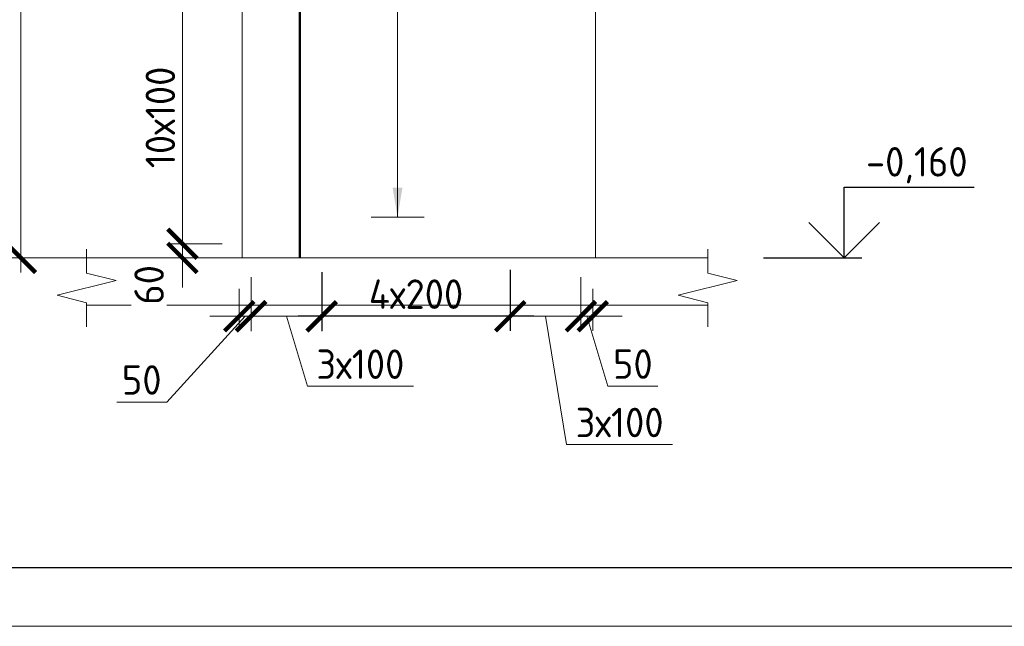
# Model space of a CAD drawing. Header units: millimetres. Extents: x 263826 to 1718326, y -423071 to 70137.
# Tile 353 of 486: x 638187 to 646545, y -140203 to -135057. Entities that reach past the tile are written whole.
import ezdxf
from ezdxf.enums import TextEntityAlignment as Align

# ---------------------------------------------------------------- set-up
doc = ezdxf.new("R2010")
doc.units = ezdxf.units.MM
doc.linetypes.add('01 Штриховая _4 мм_', pattern=[6, 3.5, -2.5])
for name, color, linetype, lineweight in [('AF_Perekritie', 90, 'Continuous', 18), ('AF_Stena', 90, 'Continuous', 18), ('KR_Fundament', 253, 'Continuous', 18), ('АрмСтер', 2, 'Continuous', 50), ('Выноски', 20, 'Continuous', 20), ('размер', 1, 'Continuous', 25), ('РАЗМЕРЫ', 1, 'Continuous', 9), ('Текст', 7, 'Continuous', 25), ('ТОНКИЕ', 7, 'Continuous', 9)]:
    doc.layers.add(name, color=color, linetype=linetype, lineweight=lineweight)
doc.layers.add('PDF7_Text', color=7, linetype='Continuous')
doc.layers.add('ТОЛСТЫЕ_ОСНОВНЫЕ', color=6, linetype='Continuous')
doc.layers.add('АрмСтер_атрибуты', color=2, linetype='Continuous', lineweight=0, plot=False)
doc.styles.add('GOST-2.304_Type-B', font='GOST_Common.ttf')
doc.styles.add('PDF Times New Roman', font='times.ttf')
doc.styles.get("Standard").update_dxf_attribs({"font": 'arial.ttf'})
doc.styles.add('Аннотативный', font='arial.ttf')
doc.styles.add('ГОСТ', font='GOST_Common.ttf')
doc.dimstyles.new('мой 25', dxfattribs={"dimscale": 100, "dimtxt": 2.5, "dimasz": 2.5, "dimexe": 1.25, "dimexo": 0.625, "dimtad": 1, "dimdec": 0, "dimlfac": 0.5, "dimtxsty": 'GOST-2.304_Type-B', "dimblk": 'ARCHTICK', "dimcen": 2.5, "dimdle": 1.25, "dimaunit": 1, "dimadec": 1, "dimazin": 2, "dimtfac": 1, "dimtdec": 0, "dimtmove": 1, "dimatfit": 3, "dimfxl": 6, "dimfxlon": 1, "dimtfill": 1, "dimlwd": -1, "dimlwe": -1, "dimarcsym": 0})
doc.dimstyles.new('СПДС', dxfattribs={"dimscale": 100, "dimtxt": 2.5, "dimasz": 2.5, "dimexe": 1.25, "dimexo": 0, "dimtad": 1, "dimdec": 0, "dimtxsty": 'GOST-2.304_Type-B', "dimblk": 'ARCHTICK', "dimcen": 2.5, "dimdle": 2, "dimadec": 0, "dimazin": 2, "dimtfac": 0.75, "dimtdec": 0, "dimtmove": 1, "dimatfit": 3, "dimfxl": 1, "dimtolj": 1, "dimarcsym": 1})

# ---------------------------------------------------------------- blocks, each defined once
blk = doc.blocks.new('штамп кж1.1')
at = {"layer": 'PDF7_Text', "insert": (410912, -84467.2), "char_height": 180, "width": 6881.019, "attachment_point": 7, "style": 'PDF Times New Roman'}
blk.add_mtext('\\pi1015.18152;Жилой дом со встроенными помещениями \\P\\pi311.27381;общественно-делового и коммерческого назначения на \\P\\pi667.38051;первом этаже здания и встроенно-пристроенным \\P\\pi874.76335;поликлиническим учреждением (поз. 2.2-2.3)', dxfattribs=at)
at = {"layer": 'Текст', "color": 7, "insert": (411117.5, -81801.3), "char_height": 250, "attachment_point": 1, "style": 'ГОСТ'}
blk.add_mtext_dynamic_manual_height_columns('\\pi594.35517;{\\fTimes New Roman|b0|i0|c204|p18;\\C256;Строительство жилого комплекса со  встроенными помещениями \\P\\pi1441.86779;общественного-делового, коммерческого назначения и \\P\\pi41.3631;поликлиническим учреждением по адресу: г. Чита, ул. 1-я Коллективная}', width=11543.072, gutter_width=12.5, heights=[0], dxfattribs=at)
blk = doc.blocks.new('*U46')
at = {"layer": 'ТОЛСТЫЕ_ОСНОВНЫЕ', "color": 6}
blk.add_lwpolyline([(20, 5), (415, 5), (415, 292), (20, 292)], close=True, dxfattribs=at)
at = {"layer": 'ТОНКИЕ'}
blk.add_lwpolyline([(0, 0), (420, 0), (420, 297), (0, 297)], close=True, dxfattribs=at)
blk = doc.blocks.new('*U324')
at = {"layer": 'РАЗМЕРЫ', "ltscale": 15}
blk.add_line((0, -2600), (0, 1200), dxfattribs=at)
at = {"layer": 'РАЗМЕРЫ'}
blk.add_line((112.5, -2600), (-112.5, -2600), dxfattribs=at)
blk.add_solid([(0, -2600), (20.9, -2474.8), (-20.9, -2474.8)], dxfattribs=at)
at = {"layer": 'АрмСтер_атрибуты', "style": 'Аннотативный', "flags": 8}
blk.add_attdef('ПОЗ', (110, 29.6), '', height=75, dxfattribs=at)
at = {"layer": 'АрмСтер_атрибуты', "flags": 9}
for tag, p in [('МАССА', (-1033.5, -10.5)), ('ОБОЗНАЧЕНИЕ', (-1033.5, -124.4))]:
    blk.add_attdef(tag, p, '', height=75, dxfattribs=at)
at = {"layer": 'АрмСтер_атрибуты', "style": 'Аннотативный', "flags": 8}
blk.add_attdef('НАИМЕНОВАНИЕ', text='', height=75, dxfattribs=at).set_placement((0, -29.3), align=Align.TOP_CENTER)
at = {"layer": 'АрмСтер_атрибуты', "color": 215, "style": 'Аннотативный'}
for tag, p, flags in [('ШАГ', (190.9, -194.2), 10), ('КОЛ', (138, -285.1), 8), ('ШИРИНА', (172.9, -367.8), 8)]:
    blk.add_attdef(tag, p, '', height=50, dxfattribs=dict(at, flags=flags))
blk = doc.blocks.new('*U323')
at = {"color": 0, "linetype": 'ByBlock', "lineweight": -2, "ltscale": 100}
blk.add_line((-3040, 0), (2880, 0), dxfattribs=at)
at = {"layer": 'АрмСтер_атрибуты', "style": 'Аннотативный', "flags": 8}
blk.add_attdef('ПОЗ', (110, 29.6), '', height=75, dxfattribs=at)
at = {"layer": 'АрмСтер_атрибуты', "flags": 9}
for tag, p in [('МАССА', (-2096, -10.5)), ('ОБОЗНАЧЕНИЕ', (-2096, -124.4))]:
    blk.add_attdef(tag, p, '', height=75, dxfattribs=at)
at = {"layer": 'АрмСтер_атрибуты', "style": 'Аннотативный', "flags": 8}
blk.add_attdef('НАИМЕНОВАНИЕ', text='', height=75, dxfattribs=at).set_placement((0, -29.3), align=Align.TOP_CENTER)
at = {"layer": 'АрмСтер_атрибуты', "color": 215, "style": 'Аннотативный'}
for tag, p, flags in [('ШАГ', (190.9, -194.2), 10), ('КОЛ', (138, -285.1), 8), ('ШИРИНА', (172.9, -367.8), 8)]:
    blk.add_attdef(tag, p, '', height=50, dxfattribs=dict(at, flags=flags))
blk = doc.blocks.new('_ArchTick')
at = {"color": 0, "linetype": 'ByBlock', "const_width": 0.15}
blk.add_lwpolyline([(-0.5, -0.5), (0.5, 0.5)], dxfattribs=at)
blk = doc.blocks.new('*D315')
at = {"layer": 'DEFPOINTS', "color": 0, "transparency": 16777216}
for p in [(639115.7, -128957.7), (638196.7, -137077.7), (639674.3, -137077.7)]:
    blk.add_point(p, dxfattribs=at)
at = {"layer": 'РАЗМЕРЫ', "color": 0, "linetype": 'Continuous', "transparency": 16777216}
for p, q in [((638196.7, -128832.7), (638196.7, -137202.7)), ((638796.7, -128957.7), (638071.7, -128957.7)), ((638796.7, -137077.7), (638071.7, -137077.7))]:
    blk.add_line(p, q, dxfattribs=at)
at = {"layer": 'РАЗМЕРЫ', "color": 0, "transparency": 16777216, "xscale": 250, "yscale": 250, "zscale": 250}
for p, rotation in [((638196.7, -128957.7), 90), ((638196.7, -137077.7), 270)]:
    blk.add_blockref('_ArchTick', p, dxfattribs=dict(at, rotation=rotation))
at = {"layer": 'РАЗМЕРЫ', "color": 0, "lineweight": 0, "transparency": 16777216, "insert": (638009.2, -133017.7), "char_height": 250, "attachment_point": 5, "rotation": 90, "style": 'GOST-2.304_Type-B', "bg_fill": 3, "box_fill_scale": 1.1, "bg_fill_color": 256, "bg_fill_true_color": 13158600, "bg_fill_transparency": 0}
blk.add_mtext('4060', dxfattribs=at)
blk = doc.blocks.new('*D318')
at = {"layer": 'DEFPOINTS', "color": 0, "transparency": 16777216}
for p in [(639848.5, -134814.2), (639568.5, -136957.7), (639967.6, -136957.7)]:
    blk.add_point(p, dxfattribs=at)
at = {"layer": 'РАЗМЕРЫ', "color": 0, "linetype": 'Continuous', "transparency": 16777216}
for p, q in [((639568.5, -134689.2), (639568.5, -137082.7)), ((639786, -134814.2), (639443.5, -134814.2)), ((639905.1, -136957.7), (639443.5, -136957.7))]:
    blk.add_line(p, q, dxfattribs=at)
at = {"layer": 'РАЗМЕРЫ', "color": 0, "transparency": 16777216, "xscale": 250, "yscale": 250, "zscale": 250}
for p, rotation in [((639568.5, -134814.2), 90), ((639568.5, -136957.7), 270)]:
    blk.add_blockref('_ArchTick', p, dxfattribs=dict(at, rotation=rotation))
at = {"layer": 'РАЗМЕРЫ', "color": 0, "lineweight": 0, "transparency": 16777216, "insert": (639381, -135885.9), "char_height": 250, "attachment_point": 5, "rotation": 90, "style": 'GOST-2.304_Type-B', "bg_fill": 3, "box_fill_scale": 1.1, "bg_fill_color": 256, "bg_fill_true_color": 13158600, "bg_fill_transparency": 0}
blk.add_mtext('10х100', dxfattribs=at)
blk = doc.blocks.new('*D321')
at = {"layer": 'DEFPOINTS', "color": 0, "transparency": 16777216}
for p in [(639967.6, -136957.7), (639568.5, -137077.7), (639722.3, -137077.7)]:
    blk.add_point(p, dxfattribs=at)
at = {"layer": 'РАЗМЕРЫ', "color": 0, "linetype": 'Continuous', "transparency": 16777216}
for p, q in [((639568.5, -136957.7), (639568.5, -136707.7)), ((639905.1, -136957.7), (639443.5, -136957.7)), ((639568.5, -136957.7), (639568.5, -137077.7)), ((639659.8, -137077.7), (639443.5, -137077.7)), ((639568.5, -137077.7), (639568.5, -137327.7))]:
    blk.add_line(p, q, dxfattribs=at)
at = {"layer": 'РАЗМЕРЫ', "color": 0, "transparency": 16777216, "xscale": 250, "yscale": 250, "zscale": 250}
for p, rotation in [((639568.5, -136957.7), 270), ((639568.5, -137077.7), 90)]:
    blk.add_blockref('_ArchTick', p, dxfattribs=dict(at, rotation=rotation))
at = {"layer": 'РАЗМЕРЫ', "color": 0, "lineweight": 0, "transparency": 16777216, "insert": (639285.5, -137306.5), "char_height": 250, "attachment_point": 5, "rotation": 90, "style": 'GOST-2.304_Type-B', "bg_fill": 3, "box_fill_scale": 1.1, "bg_fill_color": 256, "bg_fill_true_color": 13158600, "bg_fill_transparency": 0}
blk.add_mtext('60', dxfattribs=at)
blk = doc.blocks.new('*D1032')
at = {"layer": 'DEFPOINTS', "color": 0, "transparency": 16777216}
for p in [(642951.2, -137177.4), (643051.1, -137277.4), (643051.1, -137572.1)]:
    blk.add_point(p, dxfattribs=at)
at = {"layer": 'РАЗМЕРЫ', "color": 0, "linetype": 'Continuous', "transparency": 16777216}
for p, q in [((642951.2, -137239.9), (642951.2, -137697.1)), ((643051.1, -137339.9), (643051.1, -137697.1)), ((642951.2, -137572.1), (642701.2, -137572.1)), ((642951.2, -137572.1), (643051.1, -137572.1)), ((642951.2, -137572.1), (643051.1, -137572.1)), ((643001.1, -137572.1), (643179.3, -138165.9)), ((643051.1, -137572.1), (643301.1, -137572.1)), ((643179.3, -138165.9), (643604.3, -138165.9))]:
    blk.add_line(p, q, dxfattribs=at)
at = {"layer": 'РАЗМЕРЫ', "color": 0, "transparency": 16777216, "xscale": 250, "yscale": 250, "zscale": 250}
blk.add_blockref('_ArchTick', (642951.2, -137572.1), dxfattribs=at)
at = {"layer": 'РАЗМЕРЫ', "color": 0, "transparency": 16777216, "xscale": 250, "yscale": 250, "zscale": 250, "rotation": 180}
blk.add_blockref('_ArchTick', (643051.1, -137572.1), dxfattribs=at)
at = {"layer": 'РАЗМЕРЫ', "color": 0, "lineweight": 0, "transparency": 16777216, "insert": (643391.8, -137978.4), "char_height": 250, "attachment_point": 5, "style": 'GOST-2.304_Type-B', "bg_fill": 3, "box_fill_scale": 1.1, "bg_fill_color": 256, "bg_fill_true_color": 13158600, "bg_fill_transparency": 0}
blk.add_mtext('50', dxfattribs=at)
blk = doc.blocks.new('*D1033')
at = {"layer": 'DEFPOINTS', "color": 0, "transparency": 16777216}
for p in [(640151.1, -137177.4), (640051.1, -137277.4), (640051.1, -137572.1)]:
    blk.add_point(p, dxfattribs=at)
at = {"layer": 'РАЗМЕРЫ', "color": 0, "linetype": 'Continuous', "transparency": 16777216}
for p, q in [((640151.1, -137239.9), (640151.1, -137697.1)), ((640051.1, -137339.9), (640051.1, -137697.1)), ((640101.1, -137572.1), (639435.3, -138300.4)), ((640051.1, -137572.1), (639801.1, -137572.1)), ((640151.1, -137572.1), (640051.1, -137572.1)), ((640151.1, -137572.1), (640051.1, -137572.1)), ((640151.1, -137572.1), (640401.1, -137572.1)), ((639435.3, -138300.4), (639010.3, -138300.4))]:
    blk.add_line(p, q, dxfattribs=at)
at = {"layer": 'РАЗМЕРЫ', "color": 0, "transparency": 16777216, "xscale": 250, "yscale": 250, "zscale": 250}
blk.add_blockref('_ArchTick', (640051.1, -137572.1), dxfattribs=at)
at = {"layer": 'РАЗМЕРЫ', "color": 0, "transparency": 16777216, "xscale": 250, "yscale": 250, "zscale": 250, "rotation": 180}
blk.add_blockref('_ArchTick', (640151.1, -137572.1), dxfattribs=at)
at = {"layer": 'РАЗМЕРЫ', "color": 0, "lineweight": 0, "transparency": 16777216, "insert": (639222.8, -138112.9), "char_height": 250, "attachment_point": 5, "style": 'GOST-2.304_Type-B', "bg_fill": 3, "box_fill_scale": 1.1, "bg_fill_color": 256, "bg_fill_true_color": 13158600, "bg_fill_transparency": 0}
blk.add_mtext('50', dxfattribs=at)
blk = doc.blocks.new('*D1034')
at = {"layer": 'DEFPOINTS', "color": 0, "transparency": 16777216}
for p in [(642351.1, -137178.4, 720), (642951.2, -137277.7), (642351.1, -137572.6)]:
    blk.add_point(p, dxfattribs=at)
at = {"layer": 'РАЗМЕРЫ', "color": 0, "linetype": 'Continuous', "transparency": 16777216}
for p, q in [((642351.1, -137273.6), (642351.1, -137697.6)), ((642951.2, -137340.2), (642951.2, -137697.6)), ((643076.2, -137572.6), (642226.1, -137572.6)), ((642651.1, -137572.6), (642829.3, -138661.3)), ((642829.3, -138661.3), (643729.3, -138661.3))]:
    blk.add_line(p, q, dxfattribs=at)
at = {"layer": 'РАЗМЕРЫ', "color": 0, "transparency": 16777216, "xscale": 250, "yscale": 250, "zscale": 250, "rotation": 180}
blk.add_blockref('_ArchTick', (642351.1, -137572.6), dxfattribs=at)
at = {"layer": 'РАЗМЕРЫ', "color": 0, "transparency": 16777216, "xscale": 250, "yscale": 250, "zscale": 250}
blk.add_blockref('_ArchTick', (642951.2, -137572.6), dxfattribs=at)
at = {"layer": 'РАЗМЕРЫ', "color": 0, "lineweight": 0, "transparency": 16777216, "insert": (643279.3, -138473.8), "char_height": 250, "attachment_point": 5, "style": 'GOST-2.304_Type-B', "bg_fill": 3, "box_fill_scale": 1.1, "bg_fill_color": 256, "bg_fill_true_color": 13158600, "bg_fill_transparency": 0}
blk.add_mtext('3х100', dxfattribs=at)
blk = doc.blocks.new('*D1036')
at = {"layer": 'DEFPOINTS', "color": 0, "transparency": 16777216}
for p in [(640751.1, -137198, 720), (642351.1, -137178.4, 720), (640751.1, -137572.6)]:
    blk.add_point(p, dxfattribs=at)
at = {"layer": 'размер', "color": 0, "lineweight": -2, "transparency": 16777216}
for p, q in [((640751.1, -137198), (640751.1, -137697.6)), ((642351.1, -137178.4), (642351.1, -137697.6)), ((642551.1, -137572.6), (640551.1, -137572.6))]:
    blk.add_line(p, q, dxfattribs=at)
at = {"layer": 'размер', "color": 0, "lineweight": -2, "transparency": 16777216, "xscale": 250, "yscale": 250, "zscale": 250, "rotation": 180}
blk.add_blockref('_ArchTick', (640751.1, -137572.6), dxfattribs=at)
at = {"layer": 'размер', "color": 0, "lineweight": -2, "transparency": 16777216, "xscale": 250, "yscale": 250, "zscale": 250}
blk.add_blockref('_ArchTick', (642351.1, -137572.6), dxfattribs=at)
at = {"layer": 'размер', "color": 0, "transparency": 16777216, "insert": (641551.1, -137385.1), "char_height": 250, "attachment_point": 5, "style": 'GOST-2.304_Type-B'}
blk.add_mtext('\\A1;4х200', dxfattribs=at)
blk = doc.blocks.new('*D1035')
at = {"layer": 'DEFPOINTS', "color": 0, "transparency": 16777216}
for p in [(640150.6, -137178.9, 720), (640750.7, -137278.1), (640150.6, -137573.1)]:
    blk.add_point(p, dxfattribs=at)
at = {"layer": 'РАЗМЕРЫ', "color": 0, "linetype": 'Continuous', "transparency": 16777216}
for p, q in [((640150.6, -137274), (640150.6, -137698.1)), ((640750.7, -137340.6), (640750.7, -137698.1)), ((640875.7, -137573.1), (640025.6, -137573.1)), ((640450.6, -137573.1), (640628.8, -138166.8)), ((640628.8, -138166.8), (641528.8, -138166.8))]:
    blk.add_line(p, q, dxfattribs=at)
at = {"layer": 'РАЗМЕРЫ', "color": 0, "transparency": 16777216, "xscale": 250, "yscale": 250, "zscale": 250, "rotation": 180}
blk.add_blockref('_ArchTick', (640150.6, -137573.1), dxfattribs=at)
at = {"layer": 'РАЗМЕРЫ', "color": 0, "transparency": 16777216, "xscale": 250, "yscale": 250, "zscale": 250}
blk.add_blockref('_ArchTick', (640750.7, -137573.1), dxfattribs=at)
at = {"layer": 'РАЗМЕРЫ', "color": 0, "lineweight": 0, "transparency": 16777216, "insert": (641078.8, -137979.3), "char_height": 250, "attachment_point": 5, "style": 'GOST-2.304_Type-B', "bg_fill": 3, "box_fill_scale": 1.1, "bg_fill_color": 256, "bg_fill_true_color": 13158600, "bg_fill_transparency": 0}
blk.add_mtext('3х100', dxfattribs=at)

msp = doc.modelspace()

# ---------------------------------------------------------------- linework, layer by layer
at = {"elevation": 3100}
for points in [[(645185.04056, -136477.65466), (646290.3153, -136477.65466)], [(645185.04056, -137077.65466), (645185.04056, -136477.65466)], [(645485.04056, -136777.65466), (645185.04056, -137077.65466), (644885.04056, -136777.65466)], [(644500.4738, -137077.65466), (645335.04056, -137077.65466)]]:
    msp.add_lwpolyline(points, dxfattribs=at)
at = {"layer": 'AF_Perekritie', "linetype": '01 Штриховая _4 мм_', "lineweight": 9}
for p, q in [((643946.12156, -137077.65466, 3100), (644027.47793, -137077.65466, 3100)), ((644027.47793, -137477.65466, 3100), (643946.12156, -137477.65466, 3100))]:
    msp.add_line(p, q, dxfattribs=at)
at = {"layer": 'AF_Stena', "lineweight": 20, "elevation": 3100}
for points in [[(644027.47793, -137152.65466), (644027.47793, -137002.65466)], [(644027.47793, -137152.65466), (644027.47793, -137207.65486)], [(644027.47793, -137207.65486), (644277.47793, -137270.15486)], [(639005.19338, -137270.15486), (638505.19338, -137395.15486)], [(644277.47793, -137270.15486), (643777.47793, -137395.15486)], [(638505.19338, -137395.15486), (638755.19338, -137457.65486)], [(643777.47793, -137395.15486), (644027.47793, -137457.65486)], [(638755.19338, -137457.65486), (638755.19338, -137512.65506)], [(644027.47793, -137457.65486), (644027.47793, -137512.65506)], [(638755.19338, -137512.65506), (638755.19338, -137662.65506)], [(644027.47793, -137512.65506), (644027.47793, -137662.65506)]]:
    msp.add_lwpolyline(points, dxfattribs=at)
at = {"layer": 'KR_Fundament', "lineweight": 9}
msp.add_line((638755.19338, -137477.65466, 3100), (643946.02234, -137477.65466, 3100), dxfattribs=at)

# ---------------------------------------------------------------- block references
at = {"xscale": 100, "yscale": 100, "zscale": 100}
msp.add_blockref('*U46', (633307.74067, -140202.71786, 3100), dxfattribs=at)
at = {"layer": 'размер'}
for p in [(116689.61381, -53568.49652, 3100), (161796.45868, -53568.49652, 3100)]:
    msp.add_blockref('штамп кж1.1', p, dxfattribs=at)

# ---------------------------------------------------------------- texts
at = {"style": 'GOST-2.304_Type-B'}
msp.add_text('-0,160', height=249.999994, dxfattribs=at).set_placement((645370.95902, -136387.65466, 3100))
at = {"layer": 'Текст', "color": 7, "char_height": 250, "attachment_point": 1, "style": 'ГОСТ'}
for s, insert in [('\\pi3500;{\\C256;\\P\\pi2464.39394;Пилон П1 (1ЭТ)}', (527547.93827, -138202.71786, 3100)), ('\\pi3500;{\\C256;\\P\\pi2439.39394;Пилон П2 (1ЭТ)}', (572654.78314, -138202.71786, 3100)), ('\\pi3500;{\\C256;\\P\\pi2482.19697;Пилон П3(1ЭТ)}', (617761.62801, -138202.71786, 3100))]:
    msp.add_mtext_dynamic_manual_height_columns(s, width=7000, gutter_width=12.5, heights=[1500], dxfattribs=dict(at, insert=insert))

# ---------------------------------------------------------------- next in the draw order: block references
at = {"layer": 'АрмСтер', "ltscale": 15, "xscale": 2, "yscale": 2, "zscale": 2}
msp.add_blockref('*U324', (641394.38982, -131532.03552, 3100), dxfattribs=at)

# ---------------------------------------------------------------- next in the draw order: linework, layer by layer
at = {"layer": 'AF_Stena', "lineweight": 20}
for p, q in [((640075.97245, -128957.65466, 3100), (640075.97245, -137077.65466, 3100)), ((643075.97245, -137077.65466, 3100), (643075.97245, -128957.65466, 3100))]:
    msp.add_line(p, q, dxfattribs=at)

# ---------------------------------------------------------------- next in the draw order: block references
at = {"layer": 'АрмСтер', "ltscale": 15, "xscale": 2, "yscale": 2, "zscale": 2, "rotation": 90}
msp.add_blockref('*U323', (640564.08084, -130997.65466, 3100), dxfattribs=at)

# ---------------------------------------------------------------- next in the draw order: linework, layer by layer
at = {"layer": 'AF_Stena', "lineweight": 20}
for p, q in [((644027.47793, -137077.65466, 3100), (638755.19338, -137077.65466, 3100)), ((640075.97245, -137077.65466, 3100), (643075.97245, -137077.65466, 3100))]:
    msp.add_line(p, q, dxfattribs=at)

# ---------------------------------------------------------------- next in the draw order: dimensions: what is measured, and where the dimension line sits
at = {"layer": 'РАЗМЕРЫ', "color": 146, "lineweight": 0}
dim = msp.add_linear_dim(base=(638196.69599, -137077.65466, 3100), p1=(639115.66332, -128957.65466, 3100), p2=(639674.33651, -137077.65466, 3100), angle=90, dimstyle='мой 25', dxfattribs=at)
dim.commit()
dim.dimension.update_dxf_attribs({"geometry": '*D315', "text_midpoint": (638009.19599, -133017.65466, 3100)})

# ---------------------------------------------------------------- next in the draw order: linework, layer by layer
at = {"layer": 'AF_Stena', "lineweight": 20}
msp.add_line((643946.02234, -137077.65466, 3100), (638755.19338, -137077.65466, 3100), dxfattribs=at)
at = {"layer": 'AF_Stena', "lineweight": 20, "elevation": 3100}
for points in [[(638755.19338, -137152.65466), (638755.19338, -137002.65466)], [(638755.19338, -137152.65466), (638755.19338, -137207.65486)], [(638755.19338, -137207.65486), (639005.19338, -137270.15486)]]:
    msp.add_lwpolyline(points, dxfattribs=at)

# ---------------------------------------------------------------- next in the draw order: dimensions: what is measured, and where the dimension line sits
at = {"layer": 'РАЗМЕРЫ', "color": 146, "lineweight": 0, "true_color": 0x006272}
dim = msp.add_linear_dim(base=(639568.52868, -136957.65466, 3100), p1=(639848.54543, -134814.21738, 3100), p2=(639967.56402, -136957.65466, 3100), angle=90, text='10х100', dimstyle='мой 25', dxfattribs=at)
dim.commit()
dim.dimension.update_dxf_attribs({"geometry": '*D318', "text_midpoint": (639381.02868, -135885.93602, 3100)})

# ---------------------------------------------------------------- next in the draw order: dimensions: what is measured, and where the dimension line sits
dim = msp.add_linear_dim(base=(639568.52868, -137077.65466, 3100), p1=(639967.56402, -136957.65466, 3100), p2=(639722.27868, -137077.65466, 3100), angle=90, dimstyle='мой 25', dxfattribs=at)
dim.commit()
dim.dimension.update_dxf_attribs({"geometry": '*D321', "text_midpoint": (639473.02511, -137306.50744, 3100), "dimtype": 160})

# ---------------------------------------------------------------- next in the draw order: block references
at = {"layer": 'размер'}
msp.add_blockref('штамп кж1.1', (206903.30356, -53568.49652, 3100), dxfattribs=at)

# ---------------------------------------------------------------- next in the draw order: dimensions: what is measured, and where the dimension line sits
at = {"layer": 'РАЗМЕРЫ', "color": 146, "lineweight": 0, "true_color": 0x006272}
dim = msp.add_linear_dim(base=(640051.14145, -137572.13887, 3100), p1=(640151.12924, -137177.37133, 3100), p2=(640051.14145, -137277.37133, 3100), dimstyle='мой 25', dxfattribs=at)
dim.commit()
dim.dimension.update_dxf_attribs({"geometry": '*D1033', "text_midpoint": (639372.84267, -138300.44416, 3100), "dimtype": 160})
dim = msp.add_linear_dim(base=(643051.14284, -137572.13887, 3100), p1=(642951.15505, -137177.37133, 3100), p2=(643051.14284, -137277.37133, 3100), angle=180, dimstyle='мой 25', dxfattribs=at)
dim.commit()
dim.dimension.update_dxf_attribs({"geometry": '*D1032', "text_midpoint": (643241.77395, -137978.38887, 3100)})

# ---------------------------------------------------------------- next in the draw order: dimensions: what is measured, and where the dimension line sits
dim = msp.add_linear_dim(base=(642351.11779, -137572.61465, 3100), p1=(642951.15505, -137277.65466, 3100), p2=(642351.11779, -137178.42598, 3820), text='3х100', dimstyle='мой 25', dxfattribs=at)
dim.commit()
dim.dimension.update_dxf_attribs({"geometry": '*D1034', "text_midpoint": (642891.76142, -138661.34305, 3100), "dimtype": 160})

# ---------------------------------------------------------------- next in the draw order: texts
at = {"layer": 'Текст', "color": 7, "insert": (448515.39525, -137998.86693), "char_height": 250, "attachment_point": 1, "style": 'ГОСТ'}
msp.add_mtext_dynamic_manual_height_columns('\\pi3500;\\P\\pi2444.69697;Общие данные{\\H1.83333x; }', width=7000, gutter_width=12.5, heights=[1500], dxfattribs=at)

# ---------------------------------------------------------------- next in the draw order: dimensions: what is measured, and where the dimension line sits
at = {"layer": 'размер', "color": 146, "true_color": 0x006272}
dim = msp.add_linear_dim(base=(640751.12987, -137572.61465, 3100), p1=(642351.11779, -137178.42598, 3820), p2=(640751.12987, -137197.9502, 3820), text='4х200', dimstyle='СПДС', dxfattribs=at)
dim.commit()
dim.dimension.update_dxf_attribs({"geometry": '*D1036', "text_midpoint": (641551.12383, -137385.11465, 3100)})

# ---------------------------------------------------------------- next in the draw order: dimensions: what is measured, and where the dimension line sits
at = {"layer": 'РАЗМЕРЫ', "color": 146, "lineweight": 0, "true_color": 0x006272}
dim = msp.add_linear_dim(base=(640150.61682, -137573.09044, 3100), p1=(640750.65409, -137278.13045, 3100), p2=(640150.61682, -137178.90176, 3820), text='3х100', dimstyle='мой 25', dxfattribs=at)
dim.commit()
dim.dimension.update_dxf_attribs({"geometry": '*D1035', "text_midpoint": (640691.26046, -137979.34044, 3100)})

# ---------------------------------------------------------------- next in the draw order: block references
at = {"layer": 'размер'}
msp.add_blockref('штамп кж1.1', (37657.07079, -53364.64558), dxfattribs=at)

# ---------------------------------------------------------------- next in the draw order: texts
at = {"layer": 'Выноски'}
note = msp.add_mtext_static_columns([''] * 2, width=18679.7309208, gutter_width=20.19117, height=0, dxfattribs=dict(at, insert=(415001.40784, -101131.04754), char_height=250, attachment_point=1, style='ГОСТ'))
for column, words in zip([note] + note.columns.linked_columns, ['\\pi1500;{\\H2x;Общие указания:}\\P1.^IРабочая документация разработана в соответствии с заданием на проектирование, требованиями {\\H3x; }действующих технических регламентов, стандартов, сводов правил и других документов, содержащих установленные {\\H1.16667x; }требования.{\\H1.77778x; }\\P2.^IРабочая документация выполнена в соответствии со следующими нормативными и техническими {\\H1.57407x; }документами:{\\H1.64198x; }\\P-^IСП 20.13330.2016 "Нагрузки и воздействия";{\\H1.61934x; }\\P-^IСП 63.13330.2018 "Бетонные и железобетонные конструкции. Основные положения";{\\H1.62689x; }\\P-^IСП 70.13330.2012 "Несущие и ограждающие конструкции".{\\H1.62437x; }\\P4.^IЗа относительную отметку 0,000 принята отметка чистого пола первого этажа, соответствующая {\\H1.62521x; }абсолютной отметке 648,00 в Балтийской системе высот.{\\H1.62493x; }\\P{\\fISOCPEUR|b0|i0|c204|p34;5.^IПеречень видов работ, для которых необходимо составлять акты освидетельствования скрытых \\H1.62502x; \\H0.61538x;работ:\\H1.62499x; \\H0.61539x;\\P-^Iсоответствие арматуры (длина, диаметры, распределение по площади элементов, количество и т.д.), \\H1.725x; \\H0.57971x;закладных деталей рабочим чертежам;\\H1.67917x; \\H0.59553x;\\P-^Iустройство и армирование монолитных стен;\\H1.60694x; \\H0.6223x;\\P-^Iосвидетельствование опалубки перед бетонированием;\\H1.63102x; \\H0.61311x;\\P-^Iотбор контрольных проб бетона;\\H1.62299x; \\H0.61615x;\\P-^Iсоответствие законченных железобетонных конструкций проекту с отображением качества работ;\\H1.62567x; \\H0.61513x;\\P-^Iустройство монолитных конструкций, выполняемых в зимнее время;\\H1.62478x; \\H0.61547x;\\P\\fISOCPEUR|b0|i0|c0|p34;6.^I\\fISOCPEUR|b0|i0|c204|p34;Запрещается выполнение последующих работ при отсутствии актов освидетельствования \\H1.62507x; \\H0.61536x;предшествующих скрытых работ во всех случаях.\\H1.62498x; \\H0.61539x;\\P\\fISOCPEUR|b0|i0|c0|p34;7.^I\\fISOCPEUR|b0|i0|c204|p34;Арматура класса А240 и А500С по ГОСТ 34028-2016, материал монолитных конструкций - бетон \\H1.62501x; \\H0.61538x;тяжелый класса В25 по ГОСТ 26633-2015.\\H1.625x; \\H0.61539x;\\P\\fISOCPEUR|b0|i0|c0|p34;8.^I\\fISOCPEUR|b0|i0|c204|p34;Работы по бетонированию монолитных конструкций вести в соответствии со СП 70.13330.2012 \\H1.625x; \\H0.61538x;"Несущие и ограждающие конструкции".\\H1.625x; \\H0.61538x;\\P\\fISOCPEUR|b0|i0|c0|p34;9.^I\\fISOCPEUR|b0|i0|c204|p34;Все строительно-монтажные работы необходимо выполнять в соответствии со СНиП 12-03-2001 \\H1.625x; \\H0.61538x;"Безопасность труда в строительстве. Часть 1. Общие требования.", Безопасность труда в строительстве. Часть \\H1.625x; \\H0.61538x;2. Строительное производство". Строительство здания должно производиться в соответствии с проектом \\H1.625x; \\H0.61538x;производства работ (ППР).\\H1.725x; \\H0.57971x;\\P\\fISOCPEUR|b0|i0|c0|p34;10.^I\\fISOCPEUR|b0|i0|c204|p34;При отсутствии ППР производство строительно-монтажных работ запрещается.\\H1.67917x; \\H0.59553x;\\P\\fISOCPEUR|b0|i0|c0|p34;11.^I\\fISOCPEUR|b0|i0|c204|p34;Бетон следует укладывать в бетонные конструкции горизонтальными слоями одинаковой толщины без \\H1.60694x; \\H0.6223x;разрывов, с последовательным направлением укладки в одну сторону во всех слоях.\\H1.63102x; \\H0.61311x;\\P\\fISOCPEUR|b0|i0|c0|p34;12.^I\\fISOCPEUR|b0|i0|c204|p34;В начальный период твердения бетон необходимо защищать от попадания атмосферных осадков или \\H1.62299x; \\H0.61615x;потерь влаги.\\H1.62567x; \\H0.61513x;\\P\\fISOCPEUR|b0|i0|c0|p34;13.^I\\fISOCPEUR|b0|i0|c204|p34;Уход за свежеуложенным бетоном начинать сразу после укладки бетонной смеси и осуществлять до \\H1.62478x; \\H0.61547x;достижения прочности бетона не менее 70% от проектной.\\H1.62507x; \\H0.61536x;\\P\\fISOCPEUR|b0|i0|c0|p34;14.^I\\fISOCPEUR|b0|i0|c204|p34;Проект рассчитан на производство работ в период положительных температур. В случае выполнения \\H1.62498x; \\H0.61539x;работ при отрицательных температурах необходимо выполнять требования СНиП часть 3 по производству работ \\H1.62501x; \\H0.61538x;и ППР.\\H1.625x; \\H0.61539x;\\P\\fISOCPEUR|b0|i0|c0|p34;15.^I\\fISOCPEUR|b0|i0|c204|p34;При минимальной температуре воздуха до минус 15°С допускается:\\H1.625x; \\H0.61538x;\\P-^Iвыдерживание бетона в конструкции методом термоса, при предварительном разогреве бетонной \\H1.625x; \\H0.61538x;смеси, \\H1.625x; \\H0.61538x;\\P-^Iфорсированный электроразогрев бетона в конструкции с повторным уплотнением.\\H1.625x; \\H0.61538x;\\PПри минимальной температуре воздуха до минус 25°С допускается:\\H1.625x; \\H0.61538x;\\P-^Iобогрев бетона в греющей опалубке с помощью низкотемпературных электронагревателей,\\H1.625x; \\H0.61538x;\\P-^Iэлектродный сквозной прогреб бетона,\\H1.625x; \\H0.61538x;\\P-^Iэлектрообогрев с помощью греющего провода.\\H1.625x; \\H0.61538x;\\P}16.^IЗаполнителем для бетона служит щебень твердых пород, наибольшая фракция щебня не должна превышать {\\H1.625x; }40мм.{\\H1.625x; }\\P17.^IВ процессе бетонирования обеспечить соблюдение защитных слоев и мест положения рабочей арматуры {\\H1.625x; }согласно проекту. Величина защитного слоя продольной рабочей арматуры у боковых граней стен монолитных {\\H1.625x; }участков должны быть не менее 20мм и не менее диаметра продольной рабочей арматуры конструкции, величина {\\H1.625x; }защитного слоя поперечной арматуры - не менее 10мм. {\\H1.625x; }\\P\\pi0;             18.Крестовые соединения стержней продольной и поперечной арматуры, соединение стержней продольной {\\H1.625x; }арматуры по длине выполнить вязкой отожженой проволокой диаметром 2,0-3,0мм.{\\H1.625x; }\\P\\pi1500;{\\H1.625x; }', '']):
    column.text = words

doc.saveas('drawing.dxf')
